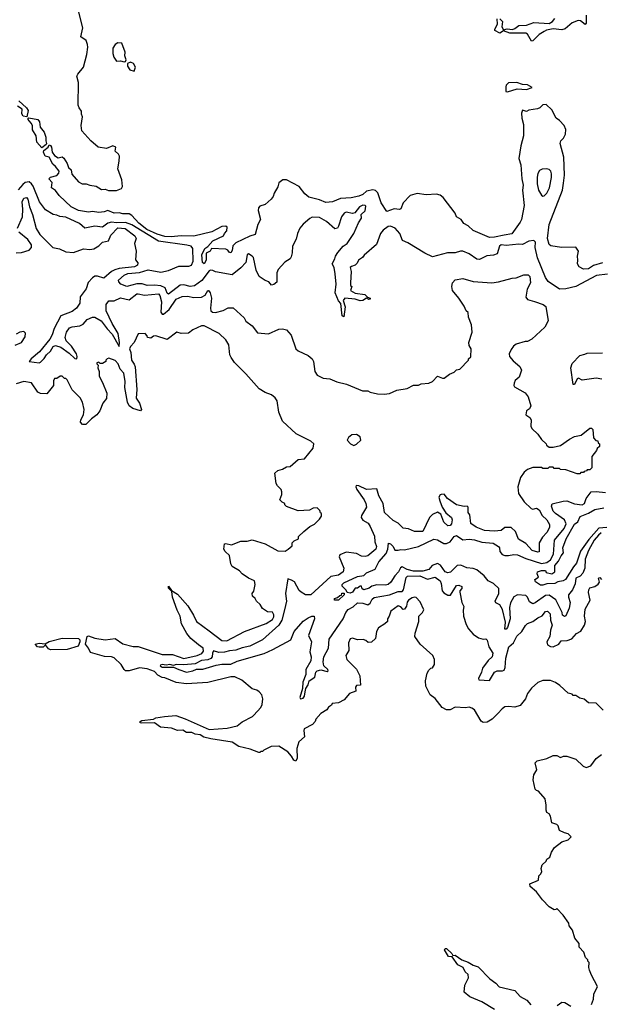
# Model space of a CAD drawing. Extents: x 2472589 to 2662339, y 701009 to 849030.
# Tile 258 of 406: x 2524322 to 2528898, y 785585 to 793350. Entities that reach past the tile are written whole.
import ezdxf

# ---------------------------------------------------------------- set-up
doc = ezdxf.new("R2010")
doc.units = 0

msp = doc.modelspace()

# ---------------------------------------------------------------- linework, layer by layer
at = {"layer": '0CON05XD'}
for points in [[(2528915, 791433.5), (2528845, 791411.5), (2528804.6, 791385.4), (2528765, 791382.5), (2528732, 791402), (2528716.7, 791425), (2528721.2, 791455), (2528717.5, 791485), (2528726.4, 791523.6), (2528705.6, 791555.6), (2528592.7, 791552.7), (2528507.7, 791567.7), (2528495, 791578), (2528481.5, 791625), (2528494.6, 791735.4), (2528599.4, 792005), (2528608.6, 792061.4), (2528614.2, 792125), (2528610, 792265), (2528582.5, 792375), (2528587.5, 792395), (2528607.5, 792415), (2528623, 792447), (2528626.7, 792485), (2528612.5, 792515), (2528576.4, 792556.4), (2528550, 792575), (2528515, 792640), (2528471.7, 792681.7), (2528445, 792680), (2528420, 792655), (2528403, 792647), (2528335, 792637.5), (2528315, 792627.5), (2528285, 792637.5), (2528276.7, 792613.3), (2528278.6, 792575), (2528292.7, 792525), (2528292.9, 792435), (2528270.8, 792355), (2528254.6, 792255), (2528271.3, 792205), (2528279.5, 792095), (2528289.3, 792045), (2528284.7, 792005), (2528296.9, 791885), (2528277.8, 791775), (2528266.7, 791753.3), (2528199.5, 791660.5), (2528140.1, 791649.9), (2528065, 791634.6), (2528025, 791632.9), (2527895, 791688.4), (2527855, 791725.4), (2527823.1, 791743.1), (2527802.2, 791775), (2527765.4, 791795.4), (2527753.1, 791825), (2527657.9, 791947.9), (2527635, 791965.3), (2527606.7, 791975), (2527525, 791969.7), (2527455, 791979.6), (2527400, 791965), (2527345, 791906.7), (2527325, 791857.5), (2527315, 791853.3), (2527271.7, 791858.3), (2527215, 791837.5), (2527170, 791905), (2527143.3, 791985), (2527125, 792002.5), (2527105, 792009.6), (2527055, 791999.3), (2527025, 791972.5), (2526995, 791958.7), (2526935, 791945.5), (2526850.6, 791939.4), (2526785.9, 791914.1), (2526735, 791907.5), (2526685, 791929.4), (2526600.6, 791950.6), (2526567.9, 791977.9), (2526525, 792034), (2526425, 792086.9), (2526395, 792087.1), (2526363.8, 792065), (2526355, 792032.5), (2526326.7, 791983.3), (2526318.8, 791955), (2526303.3, 791935), (2526256.3, 791893.7), (2526215, 791879.2), (2526203, 791867), (2526200, 791845), (2526218.8, 791775), (2526198.8, 791735), (2526176.7, 791655), (2526135, 791642.1), (2526025, 791591.4), (2526002.6, 791567.4), (2525995, 791530), (2525985, 791511.9), (2525975, 791514.4), (2525962, 791532), (2525945, 791541.9), (2525833, 791547), (2525822, 791525), (2525790, 791510), (2525792.5, 791455), (2525775, 791425.8), (2525762.2, 791435), (2525756.9, 791495), (2525780.6, 791545), (2525805, 791562.5), (2525845, 791606.9), (2525928, 791645), (2525935.8, 791664.2), (2525955.3, 791684.7), (2525956.7, 791715), (2525945, 791723.3), (2525915, 791719.2), (2525835, 791677.5), (2525695, 791642), (2525595, 791646.7), (2525515, 791639), (2525465, 791641.4), (2525405, 791658.2), (2525323.2, 791695), (2525260, 791745), (2525206.1, 791806.1), (2525185, 791820), (2525135, 791819.7), (2525105, 791827.9), (2525065, 791824.5), (2525015, 791844.4), (2524986, 791834), (2524945, 791829.5), (2524895, 791837.5), (2524865, 791832.5), (2524783.9, 791846.1), (2524728, 791875), (2524633.3, 791965), (2524604, 792004), (2524573.3, 792025), (2524577, 792067), (2524552.5, 792095), (2524565, 792107.5), (2524615, 792122.5), (2524630.7, 792139.3), (2524633.8, 792155), (2524605, 792193.3), (2524581.7, 792211.7), (2524555, 792267.5), (2524523.6, 792273.6), (2524510, 792305), (2524511.7, 792318.3), (2524546, 792345), (2524555, 792362.5), (2524565, 792358.8), (2524572.5, 792345), (2524578.1, 792305), (2524595, 792278.8), (2524625, 792260), (2524655, 792268.8), (2524669.3, 792259.3), (2524696.9, 792215), (2524706, 792185), (2524726.2, 792166.2), (2524733.3, 792133.3), (2524785, 792070.6), (2524815, 792055.8), (2524845, 792056), (2524875, 792044.3), (2524925, 792036.9), (2524965, 792012.2), (2524995, 792013.8), (2525022.7, 792002.7), (2525084.3, 792004.3), (2525125, 792018.8), (2525132.9, 792035), (2525126.6, 792086.6), (2525094.4, 792175), (2525106.4, 792235), (2525107.5, 792275), (2525100, 792290), (2525075, 792312.5), (2525078, 792345), (2525055, 792356.8), (2525005, 792335.3), (2524940.8, 792345), (2524881.5, 792395), (2524812.5, 792475), (2524805.4, 792515.4), (2524815.4, 792584.6), (2524808.7, 792605), (2524809.7, 792629.7), (2524790.5, 792655), (2524783.6, 792675), (2524786.2, 792855), (2524772.2, 792905), (2524778.6, 792921.4), (2524824.5, 792975), (2524850, 793075), (2524857.7, 793135), (2524856.8, 793155), (2524844.5, 793185), (2524802.5, 793215), (2524819.6, 793285), (2524756.5, 793535)], [(2528786.2, 793385), (2528786.7, 793323.3), (2528777.5, 793312.5), (2528740.7, 793340.7), (2528723.6, 793343.6), (2528676.7, 793325), (2528621.7, 793278.3), (2528595, 793271.2), (2528525, 793278), (2528472.7, 793267.3), (2528455, 793256.7), (2528415, 793232.5), (2528366.4, 793183.6), (2528355, 793180), (2528323.3, 793235), (2528310, 793245), (2528185, 793244.3), (2528135, 793262.5), (2528105, 793244.2), (2528066.2, 793265), (2528066, 793275), (2528087.1, 793315), (2528085, 793357.5)], [(2528105, 793357.5), (2528125.6, 793335.6), (2528122, 793295), (2528135, 793270), (2528162.5, 793277.5), (2528205, 793274), (2528225, 793280), (2528255, 793303.3), (2528315, 793306), (2528375, 793328.8), (2528495, 793320), (2528521.2, 793335), (2528540.3, 793359.7)], [(2525145, 793017.5), (2525155, 793020), (2525160, 793035), (2525151.2, 793065), (2525153.8, 793095), (2525126, 793165), (2525095, 793169.2), (2525075, 793155.8), (2525056.9, 793125), (2525054.4, 793085), (2525063.8, 793053.8), (2525085, 793023.8), (2525115, 793026.2), (2525145, 793017.5)], [(2525225, 792943.3), (2525233.8, 792975), (2525218.8, 793005), (2525195, 793016.7), (2525170, 793005), (2525170, 792985), (2525190, 792955), (2525225, 792943.3)], [(2528165, 792782.5), (2528243.6, 792806.4), (2528315, 792800), (2528360, 792815), (2528325, 792835.8), (2528285, 792838), (2528240, 792855), (2528175, 792851.2), (2528156.2, 792835), (2528152, 792822), (2528152.5, 792785), (2528165, 792782.5)], [(2524315, 792711.4), (2524375, 792656), (2524387.5, 792635), (2524377, 792583), (2524348.3, 792588.3), (2524338.3, 792608.3), (2524340, 792645), (2524305, 792668.8)], [(2524495, 792340), (2524456.7, 792385), (2524452.5, 792435), (2524422.7, 792482.7), (2524421.4, 792515), (2524412.5, 792535), (2524386, 792565), (2524392.5, 792577.5), (2524465, 792562.9), (2524477.1, 792545), (2524483.3, 792503.3), (2524515, 792463.8), (2524528.2, 792425), (2524526.9, 792395), (2524534, 792375), (2524530, 792365), (2524495, 792340)], [(2528445, 791958.8), (2528455, 791961.2), (2528475, 791982), (2528496.2, 792025), (2528512.5, 792105), (2528513.1, 792135), (2528506.4, 792156.4), (2528495, 792169.2), (2528475, 792174.2), (2528438.8, 792171.2), (2528418.8, 792161.2), (2528405, 792137.5), (2528400.3, 792109.7), (2528400, 792055), (2528410, 792005), (2528435, 791966.2), (2528445, 791958.8)], [(2528953.6, 791343.6), (2528868.2, 791331.8), (2528705, 791247.1), (2528625, 791226.5), (2528575, 791224.2), (2528485.7, 791285.7), (2528465, 791316.7), (2528402.7, 791472.7), (2528383.1, 791555), (2528385.8, 791595), (2528375, 791608.8), (2528335, 791602.9), (2528285, 791577.5), (2528255, 791580), (2528155, 791568.6), (2528115, 791574.2), (2528104.4, 791565), (2528085.4, 791504.6), (2528055, 791492.2), (2528003, 791487), (2527945, 791460), (2527925, 791461.2), (2527865, 791503.3), (2527813.9, 791526.1), (2527795, 791526), (2527755, 791512), (2527693, 791513), (2527575, 791481.2), (2527515, 791508.8), (2527381.2, 791591.2), (2527339.2, 791609.2), (2527318.8, 791665), (2527282, 791705), (2527245, 791723.1), (2527225, 791720), (2527185, 791690.6), (2527166.5, 791665), (2527133.5, 791576.5), (2527037, 791493), (2527024.3, 791475.7), (2526992.5, 791455), (2526980.7, 791429.3), (2526966.7, 791415), (2526937.5, 791405), (2526926.7, 791395), (2526933.3, 791365), (2526927.5, 791275), (2526930, 791255), (2526940, 791245), (2526930, 791215), (2526965, 791194), (2527042.5, 791182.5), (2527063, 791163), (2527082.5, 791155), (2527082.5, 791145), (2527072.5, 791142.5), (2527055, 791153.3), (2527025, 791136.2), (2527005, 791133.8), (2526965, 791147.5), (2526885, 791154), (2526872.2, 791135), (2526887.3, 791085), (2526875, 791006.7), (2526863.8, 791013.8), (2526852.1, 791112.1), (2526834.1, 791134.1), (2526808.9, 791195), (2526815.6, 791265), (2526808.8, 791345), (2526800, 791395), (2526783.8, 791425), (2526806.2, 791465), (2526810, 791485), (2526830, 791515), (2526871.2, 791565), (2526902.9, 791585), (2526955.8, 791665), (2526991.1, 791748.9), (2527016, 791785), (2527013.3, 791815), (2527045, 791843.8), (2527049.5, 791879.5), (2527045, 791886.2), (2527025, 791887.1), (2527000, 791875), (2526963.9, 791826.1), (2526945, 791822), (2526895, 791831.4), (2526878.8, 791825), (2526856.9, 791795), (2526835, 791722.5), (2526825, 791707.5), (2526805, 791700), (2526738.5, 791758.5), (2526685, 791789.4), (2526626.1, 791793.9), (2526608.3, 791781.7), (2526555, 791738), (2526530, 791705), (2526511.2, 791665), (2526501.7, 791618.3), (2526472.5, 791565), (2526469.5, 791510.5), (2526460.7, 791479.3), (2526452.5, 791465), (2526412.4, 791437.6), (2526359.3, 791380.7), (2526347, 791353), (2526349.3, 791280.7), (2526325, 791261.2), (2526305, 791257.5), (2526285, 791282.5), (2526255, 791293.3), (2526210, 791325), (2526186, 791376), (2526163.8, 791475), (2526155, 791486.7), (2526125, 791502.5), (2526113.3, 791495), (2526104.1, 791435.9), (2526065, 791392.5), (2525995, 791337.5), (2525865, 791361.2), (2525845, 791371.2), (2525825, 791374.3), (2525815, 791369.4), (2525757.6, 791292.4), (2525698.9, 791251.1), (2525665, 791245.3), (2525615, 791259.8), (2525585, 791257.3), (2525495, 791186.9), (2525485, 791192.5), (2525466.8, 791235), (2525435, 791250.4), (2525383.3, 791256.7), (2525325, 791254.1), (2525286.1, 791266.1), (2525243.9, 791266.1), (2525166.1, 791246.1), (2525117.5, 791265), (2525101.7, 791281.7), (2525100, 791295), (2525145.8, 791335), (2525175, 791348.2), (2525265, 791357.3), (2525335, 791376.4), (2525435, 791360.5), (2525495, 791371.9), (2525575, 791405.8), (2525655, 791406.8), (2525674.5, 791415), (2525687.9, 791445), (2525686.3, 791546.3), (2525673.9, 791563.9), (2525638.1, 791571.9), (2525415, 791604.2), (2525205, 791732.8), (2525155, 791751.4), (2525085, 791748.1), (2525045, 791754.5), (2525015, 791744.4), (2524975, 791713.5), (2524915, 791722.9), (2524835, 791705.6), (2524791.9, 791741.9), (2524685, 791794.3), (2524637.1, 791797.1), (2524615, 791810), (2524585, 791814), (2524525, 791851.2), (2524478.5, 791915), (2524427.4, 792037.4), (2524415, 792056.7), (2524395, 792070.4), (2524365, 792066.2), (2524345, 792051.5), (2524310.8, 792009.2)], [(2524304.5, 791705), (2524342.5, 791795), (2524346.9, 791855), (2524341.9, 791915), (2524355, 791943.8), (2524375, 791948.8), (2524385.6, 791935.6), (2524398.6, 791875), (2524422.9, 791815), (2524452.3, 791702.3), (2524480, 791655), (2524583.3, 791555), (2524635, 791543.8), (2524685, 791520), (2524745, 791514.4), (2524825, 791543.3), (2524875, 791537.5), (2524905, 791543.3), (2524945, 791566.7), (2524975, 791597.1), (2525022.4, 791607.6), (2525039.9, 791650.1), (2525095, 791709.5), (2525153.1, 791703.1), (2525229.2, 791645), (2525240, 791625), (2525226.7, 791585), (2525240, 791525), (2525233, 791457), (2525252, 791432), (2525250.6, 791415), (2525227.6, 791402.4), (2525105, 791388.2), (2525071.7, 791378.3), (2525044.4, 791365), (2524985, 791311.3), (2524935, 791327.8), (2524915, 791326.6), (2524894.4, 791315.6), (2524861.9, 791278.1), (2524845, 791226.7), (2524798.9, 791165), (2524795.3, 791115), (2524769.6, 791075), (2524735, 791048.9), (2524645, 791014), (2524594, 790916), (2524578.6, 790865), (2524559.4, 790830.6), (2524478.7, 790731.3), (2524411.1, 790675), (2524397.5, 790655), (2524475, 790644.2), (2524485, 790649.2), (2524515, 790679.4), (2524531.9, 790708.1), (2524565, 790735.5), (2524585, 790772.2), (2524605, 790781.1), (2524645, 790767.9), (2524711.7, 790721.7), (2524755, 790678.6), (2524772.5, 790675), (2524775.5, 790695), (2524768.5, 790715), (2524728.8, 790775), (2524688.1, 790818.1), (2524679.1, 790845), (2524691.4, 790885), (2524715, 790920.4), (2524735, 790928.8), (2524795, 790935.8), (2524821, 790949), (2524854.3, 790985.7), (2524896, 791005), (2524915, 791005.3), (2524964.6, 790975), (2525011.5, 790911.5), (2525051.3, 790871.3), (2525105, 790773.3), (2525108.9, 790805), (2525098.8, 790875), (2525049.7, 790955), (2525003.8, 791055), (2525002.2, 791105), (2525025, 791132.5), (2525066.9, 791133.1), (2525115, 791156.9), (2525185, 791141.1), (2525245, 791187.5), (2525255, 791189.2), (2525305, 791178.1), (2525415, 791189.2), (2525425.5, 791175), (2525438, 791125), (2525435, 791042.5), (2525445, 791027.5), (2525455, 791027.8), (2525500.4, 791065), (2525555, 791147.1), (2525601.5, 791168.5), (2525645, 791170.5), (2525695, 791158.9), (2525755, 791163.3), (2525782.9, 791177.1), (2525803.3, 791215), (2525810, 791215), (2525822.5, 791195), (2525833.6, 791153.6), (2525824.3, 791074.3), (2525829.2, 791055), (2525841.2, 791045), (2525865, 791042.2), (2525925, 791056), (2525965, 791078.8), (2526005, 791076.7), (2526089.5, 790999.5), (2526105, 790972.5), (2526155, 790936.7), (2526195, 790880), (2526283.6, 790873.6), (2526365, 790910), (2526393, 790913), (2526423.6, 790903.6), (2526461.7, 790861.7), (2526497.5, 790755), (2526515, 790737.5), (2526595, 790702.5), (2526627.5, 790675), (2526637.5, 790655), (2526647.5, 790575), (2526667, 790547), (2526713.6, 790523.6), (2526765, 790516.7), (2526820, 790495), (2526896.4, 790476.4), (2527023, 790423), (2527065, 790422.5), (2527085, 790412.5), (2527140.7, 790400.7), (2527195, 790397.5), (2527235, 790402.5), (2527295, 790427.5), (2527375, 790442.5), (2527425, 790467.5), (2527465, 790467.5), (2527485, 790477.5), (2527545, 790482.5), (2527575, 790496.7), (2527615, 790540), (2527653, 790523), (2527667, 790523), (2527710, 790555), (2527745, 790570), (2527765, 790590), (2527790, 790595), (2527860, 790665), (2527860, 790675), (2527878.3, 790691.7), (2527880, 790755), (2527865, 790780), (2527862.5, 790805), (2527886.7, 790885), (2527882.5, 790945), (2527860, 791005), (2527855, 791040), (2527840, 791055), (2527825, 791090), (2527782.5, 791155), (2527732.5, 791215), (2527726.7, 791245), (2527733.8, 791275), (2527755, 791300), (2527815, 791308), (2527895, 791286), (2528043.6, 791276.4), (2528095, 791283.8), (2528203, 791313), (2528235, 791313.8), (2528295, 791338.8), (2528329.3, 791339.3), (2528342.5, 791325), (2528348, 791275), (2528320, 791225), (2528311.7, 791161.7), (2528323.9, 791143.9), (2528377.8, 791127.8), (2528447.5, 791105), (2528468.3, 791088.3), (2528486.7, 790975), (2528460, 790925), (2528358.3, 790831.7), (2528325, 790812.5), (2528305, 790812.5), (2528235, 790792.5), (2528212.5, 790775), (2528195, 790750), (2528180, 790715), (2528182.5, 790695), (2528210.5, 790660.5), (2528262.5, 790615), (2528277.5, 790585), (2528258.3, 790531.7), (2528226.4, 790503.6), (2528217.5, 790485), (2528216.7, 790465), (2528222.5, 790455), (2528305, 790406.7), (2528330, 790375), (2528350, 790305), (2528339.5, 790280.5), (2528316.7, 790265), (2528310, 790235), (2528341.7, 790211.7), (2528353.3, 790195), (2528350, 790145), (2528357.5, 790125), (2528405, 790082.5), (2528435, 790040), (2528470, 790005), (2528473.6, 789993.6), (2528495, 789980), (2528525, 789980), (2528585, 789992.5), (2528655, 790042.5), (2528695, 790062.5), (2528747, 790073), (2528815, 790130), (2528828.3, 790128.3), (2528838.3, 790118.3), (2528843, 790053), (2528861.7, 790031.7), (2528878.3, 790028.3), (2528881.7, 790011.7), (2528890, 790005), (2528890, 789985), (2528871.7, 789968.3), (2528867, 789953), (2528830, 789905), (2528830, 789815), (2528815, 789800), (2528795, 789800), (2528788.3, 789791.7), (2528771.7, 789788.3), (2528765, 789780), (2528745, 789780), (2528735, 789770), (2528715, 789770), (2528625, 789800), (2528585, 789802.5), (2528575, 789810), (2528535, 789810), (2528525, 789820), (2528495, 789820), (2528485, 789810), (2528445, 789810), (2528435, 789817.5), (2528365, 789817.5), (2528325, 789802.5), (2528297, 789783), (2528269.3, 789740.7), (2528247.5, 789665), (2528253.9, 789613.9), (2528298.3, 789548.3), (2528352.5, 789495), (2528365, 789490), (2528395, 789498), (2528415, 789483.8), (2528440, 789440), (2528476, 789405), (2528498.3, 789368.3), (2528496, 789345), (2528476.9, 789305), (2528441.5, 789268.5), (2528416.7, 789225), (2528415, 789152.5), (2528405, 789150), (2528360, 789165), (2528310.3, 789220.3), (2528254.1, 789254.1), (2528230, 789315), (2528195.6, 789345.6), (2528145, 789345.8), (2528115, 789320.5), (2528065, 789315.5), (2527985, 789321.1), (2527918.6, 789348.6), (2527877.3, 789377.3), (2527870, 789445), (2527856.7, 789465)], [(2524295, 791512.5), (2524335, 791513.3), (2524396.1, 791533.9), (2524413.3, 791555), (2524413.8, 791575), (2524385, 791617.5), (2524316, 791675)], [(2526436.7, 789175), (2526468.3, 789201.7), (2526470, 789225), (2526485, 789240), (2526520, 789255), (2526520, 789275), (2526560, 789315), (2526607, 789353), (2526645, 789372.5), (2526685, 789410), (2526700, 789435), (2526700, 789455), (2526691.7, 789461.7), (2526688.3, 789478.3), (2526665, 789500), (2526635, 789497.5), (2526605, 789482.5), (2526515, 789477.5), (2526425, 789510), (2526410, 789525), (2526410, 789535), (2526390, 789545), (2526373, 789563), (2526387.5, 789605), (2526386.4, 789626.4), (2526382.5, 789645), (2526352.5, 789675), (2526343.6, 789693.6), (2526333.3, 789775), (2526355, 789793.8), (2526392.5, 789805), (2526425, 789823.3), (2526453.6, 789826.4), (2526515, 789882), (2526565, 789886.7), (2526635, 789970), (2526640, 790005), (2526617, 790027), (2526500, 790085), (2526392.5, 790185), (2526363.3, 790255), (2526350, 790345), (2526335, 790367.5), (2526305, 790392.5), (2526255, 790410), (2526208.3, 790438.3), (2526105, 790557.5), (2526015, 790647.5), (2525987.5, 790685), (2525977, 790707), (2525968.8, 790785), (2525945, 790826.7), (2525893.3, 790875), (2525775, 790936.7), (2525755, 790935.6), (2525686.7, 790905), (2525651.2, 790878.8), (2525595, 790876.7), (2525560, 790885), (2525485, 790827.5), (2525394, 790856), (2525376.1, 790853.9), (2525355, 790837.5), (2525330, 790845), (2525327, 790857), (2525310, 790875), (2525255, 790872.5), (2525223.3, 790805), (2525195, 790772.5), (2525188, 790755), (2525198.6, 790725), (2525202.9, 790665), (2525224.6, 790634.6), (2525232.2, 790612.2), (2525243.5, 790435), (2525240, 790365), (2525266.9, 790326.9), (2525282, 790275), (2525273.8, 790266.2), (2525212.9, 790282.9), (2525184.6, 790304.6), (2525171.9, 790335), (2525150.3, 790449.7), (2525153.7, 790496.3), (2525142.7, 790562.7), (2525112.9, 790595), (2525098.1, 790635), (2525075, 790663.3), (2525025, 790680), (2525010, 790675), (2525000, 790665), (2525000, 790655), (2524975, 790640), (2524955, 790640), (2524945, 790650), (2524930, 790645), (2524930, 790635), (2524940, 790625), (2524937.5, 790605), (2524947.5, 790575), (2524948.3, 790538.3), (2524975, 790490), (2525007.5, 790405), (2525006.4, 790363.6), (2524977.5, 790325), (2524953.6, 790266.4), (2524930, 790235), (2524886.2, 790203.8), (2524842.7, 790157.3), (2524817, 790157), (2524802, 790175), (2524803.8, 790195), (2524823.8, 790235), (2524830, 790275), (2524816.2, 790335), (2524797.3, 790367.3), (2524735, 790432.5), (2524695, 790510), (2524685, 790520), (2524675, 790520), (2524655, 790540), (2524641.7, 790538.3), (2524615, 790520), (2524595, 790520), (2524588.3, 790501.7), (2524587.5, 790465), (2524535, 790400), (2524485, 790402.5), (2524465, 790412.5), (2524415, 790487.5), (2524353.1, 790496.9), (2524295, 790477.8)], [(2524287, 790783), (2524336.4, 790803.6), (2524365, 790850), (2524367, 790877), (2524355, 790890), (2524323, 790887), (2524295, 790870)], [(2528910, 790515), (2528865, 790523.8), (2528755, 790507.5), (2528725, 790522.5), (2528715, 790517.5), (2528695, 790472.5), (2528685, 790472.5), (2528665.8, 790605), (2528675, 790640), (2528737, 790703), (2528776.2, 790713.8)], [(2528776.2, 790713.8), (2528795, 790720), (2528915, 790724.2)], [(2526955, 789993.3), (2526975, 790002.5), (2527010, 790035), (2527005, 790060), (2526975, 790080), (2526940, 790075), (2526913.6, 790056.4), (2526902.5, 790035), (2526930, 790005), (2526955, 789993.3)], [(2527856.7, 789465), (2527855.8, 789505), (2527847.5, 789515), (2527825, 789510), (2527763.2, 789523.2), (2527694.5, 789574.5), (2527667.3, 789607.3), (2527643, 789607), (2527635, 789603.3), (2527626.2, 789585), (2527633.3, 789555), (2527652.5, 789505), (2527680, 789460), (2527725, 789423.3), (2527730, 789405), (2527725, 789373.3), (2527715, 789362), (2527695, 789357.5), (2527665, 789387.5), (2527640.5, 789450.5), (2527613.8, 789466.2), (2527575, 789448.8), (2527552.5, 789425), (2527500, 789315), (2527434.2, 789314.2), (2527385, 789336.2), (2527345, 789341.2), (2527305, 789380), (2527265, 789400), (2527197.5, 789465), (2527186.2, 789535), (2527153.3, 789595), (2527135, 789650), (2527055, 789646.2), (2526995, 789674.2), (2526973.9, 789676.1), (2526970.8, 789665), (2526978.6, 789645), (2527036.7, 789563.3), (2527050.6, 789535), (2527055.6, 789505), (2527015, 789441.2), (2527011.9, 789425), (2527025, 789402), (2527068.6, 789378.6), (2527084.5, 789354.5), (2527117.4, 789277.4), (2527121.7, 789231.7), (2527132.5, 789195), (2527129.2, 789175), (2527065, 789123.3), (2527043.6, 789116.4), (2527015, 789118.8), (2526975, 789139.2), (2526895, 789152), (2526845, 789131.2), (2526839.2, 789115), (2526875.6, 789025), (2526870, 788995), (2526835, 788970), (2526775, 788957.8), (2526615, 788813.8), (2526575, 788815.6), (2526540, 788835), (2526525, 788849.2), (2526486.8, 788916.8), (2526465, 788931.2), (2526435, 788940), (2526415.7, 788824.3), (2526424.4, 788765), (2526408.2, 788695), (2526387.7, 788615), (2526364.1, 788575), (2526235, 788459.5), (2526135, 788408.5), (2526075, 788397.1), (2526025, 788377.6), (2525975, 788373.1), (2525935, 788362.1), (2525890.9, 788360.9), (2525848.3, 788371.7), (2525840, 788355), (2525838.2, 788325), (2525828.5, 788311.5), (2525805, 788300.5), (2525755, 788295.7), (2525705, 788270.8), (2525615, 788261.7), (2525556, 788264), (2525535, 788257.1), (2525505, 788265.4), (2525475, 788259.4), (2525445, 788264.3), (2525431.1, 788258.9), (2525428, 788255), (2525445, 788244.1), (2525535, 788244.6), (2525575, 788224.7), (2525635.8, 788205.8), (2525685.6, 788214.4), (2525715, 788228.2), (2525765, 788229), (2525870.2, 788260.2), (2525915, 788268.9), (2525985, 788267.1), (2526035, 788292), (2526247.5, 788352.5), (2526315.9, 788384.1), (2526459.2, 788460.8), (2526485, 788524.4), (2526555, 788606.9), (2526595, 788633.5), (2526625, 788645.4), (2526643.3, 788645), (2526645.4, 788625), (2526598.2, 788495), (2526621.5, 788445), (2526608.2, 788365), (2526617.7, 788325), (2526616.9, 788295), (2526577.9, 788225), (2526575.7, 788185), (2526552.5, 788125), (2526550, 788075), (2526528.8, 788005), (2526535, 787993.8), (2526555, 788000), (2526566.9, 788015), (2526571.7, 788048.3), (2526575.8, 788075), (2526595, 788103.8), (2526603.4, 788136.6), (2526647.5, 788165), (2526656.7, 788203.3), (2526665.5, 788214.5), (2526695, 788223.6), (2526745, 788208.8), (2526753.3, 788215), (2526750, 788225), (2526717.5, 788255), (2526712.2, 788285), (2526718.1, 788325), (2526754.4, 788395), (2526760, 788465), (2526870, 788625), (2526890.9, 788675), (2526910.5, 788699.5), (2526949.1, 788720.9), (2526985, 788750.8), (2527025, 788747.5), (2527065, 788735.8), (2527085, 788748.8), (2527098.9, 788781.1), (2527116.3, 788793.7), (2527235, 788815.4), (2527305, 788841.8), (2527335, 788840), (2527345.2, 788855), (2527368.5, 788951.5), (2527377.9, 788962.1), (2527475, 788964.7), (2527535, 788937.3), (2527595, 788953.8), (2527634.8, 788924.8), (2527644.1, 788905), (2527651.4, 788845), (2527665, 788829.2), (2527695, 788811.2), (2527717, 788813), (2527765, 788887.5), (2527781.7, 788891.7), (2527805, 788880), (2527807.5, 788865), (2527790, 788845), (2527790, 788835), (2527807.5, 788755), (2527823, 788723), (2527817, 788693), (2527818.8, 788645), (2527840.5, 788580.5), (2527860, 788545), (2527895, 788503.3), (2527936.4, 788476.4), (2527973.6, 788463.6), (2527995, 788466.7), (2528005, 788457.5), (2528020, 788405), (2528050.6, 788355), (2528045.5, 788325), (2528013.8, 788296.2), (2527967.8, 788235), (2527960.9, 788205), (2527937.5, 788155), (2527940, 788145), (2528025, 788138.2), (2528065, 788205.6), (2528085, 788215.6), (2528125.6, 788214.4), (2528139.8, 788220.2), (2528147.6, 788242.4), (2528153.3, 788315), (2528176.2, 788403.8), (2528214, 788435), (2528240.3, 788489.7), (2528278.8, 788525), (2528307.7, 788572.3), (2528325, 788588), (2528366.2, 788605), (2528405, 788634), (2528440.5, 788649.5), (2528465, 788683.8), (2528482.5, 788685), (2528502, 788665), (2528505.7, 788615), (2528518.1, 788575), (2528504.3, 788535), (2528500, 788485), (2528476.7, 788445), (2528480.6, 788420.6), (2528505, 788407.1), (2528525.6, 788404.4), (2528570, 788425), (2528588.3, 788451.7), (2528635.9, 788454.1), (2528672.9, 788467.1), (2528711.2, 788508.8), (2528745, 788527.5), (2528774.2, 788575.8), (2528782, 788605), (2528772.9, 788645), (2528778.3, 788701.7), (2528817.7, 788772.3), (2528804.1, 788834.1), (2528806.2, 788855), (2528815, 788868.8), (2528855, 788880.8), (2528881.7, 788898.3), (2528892.5, 788915), (2528883.8, 788945), (2528895, 788950), (2528907.5, 788935)], [(2528905, 789302.7), (2528884.4, 789285.6), (2528850.4, 789245), (2528803.3, 789165), (2528777.7, 789095), (2528774.4, 789025.6), (2528760, 788985), (2528738.3, 788961.7), (2528703.8, 788945), (2528698.3, 788901.7), (2528679.4, 788855), (2528645.8, 788815), (2528645.7, 788795.7), (2528660, 788755), (2528650.9, 788709.1), (2528625, 788648.8), (2528615, 788642.9), (2528600.8, 788655), (2528596.7, 788675), (2528546, 788776), (2528495, 788810.9), (2528465, 788810), (2528385, 788750.6), (2528365, 788744.5), (2528339.8, 788759.8), (2528323.5, 788795), (2528309.7, 788809.7), (2528245, 788814), (2528215, 788797.9), (2528189.8, 788750.2), (2528181.3, 788715), (2528186.7, 788625), (2528165, 788558), (2528155, 788543.3), (2528145, 788542.5), (2528149.8, 788599.8), (2528127.6, 788697.6), (2528106.7, 788735), (2528075, 788751.4), (2528070, 788765), (2528096.7, 788825), (2528097.8, 788865), (2528055, 788902.7), (2528013.8, 788925), (2527983.2, 788963.2), (2527925, 789011.7), (2527895, 789021.7), (2527846.7, 789026.7), (2527797.2, 789047.2), (2527770, 789045), (2527716.6, 788993.4), (2527695, 788986.7), (2527674.2, 788995), (2527637.4, 789047.4), (2527615, 789062.1), (2527573.6, 789046.4), (2527545, 789013.8), (2527499.3, 789000.7), (2527425, 789001.2), (2527376, 789015), (2527335, 789036.2), (2527321.9, 789028.1), (2527305.8, 788995), (2527277, 788963), (2527247.5, 788915), (2527225, 788895.8), (2527205, 788890.6), (2527135, 788893.3), (2527097, 788883), (2527075, 788866.7), (2527035, 788853.8), (2527021.7, 788861.7), (2527015, 788882.5), (2527005, 788882.5), (2526985, 788866.7), (2526965, 788867.5), (2526943.3, 788836.7), (2526925, 788827.5), (2526901.7, 788831.7), (2526895, 788850), (2526863, 788883), (2526862, 788895), (2526875, 788908.6), (2526985, 788958.8), (2527035, 788966), (2527055, 788987.1), (2527122.4, 789017.6), (2527152.5, 789075), (2527210.8, 789139.2), (2527223.1, 789175), (2527228.3, 789221.7), (2527245, 789216.7), (2527265, 789196.7), (2527277.5, 789167.5), (2527305, 789166), (2527325, 789172), (2527355, 789168.1), (2527465, 789195.4), (2527585, 789252.2), (2527615, 789246.9), (2527665, 789218.8), (2527685, 789219.6), (2527715, 789233.6), (2527745, 789273.3), (2527765, 789282.9), (2527815, 789247.8), (2527865, 789254.4), (2527905, 789249.5), (2527965, 789230.9), (2528053.1, 789223.1), (2528096.2, 789195), (2528103.8, 789185), (2528106.2, 789155), (2528125, 789132.9), (2528145, 789123.5), (2528175, 789123.5), (2528215, 789133.1), (2528245, 789130), (2528311, 789101), (2528435, 789061.7), (2528475, 789069.4), (2528505, 789091.4), (2528527.7, 789135), (2528537.1, 789245), (2528613.3, 789336.7), (2528628.8, 789375), (2528614.6, 789405), (2528544.8, 789454.8), (2528527.1, 789475), (2528514, 789515), (2528518.8, 789531.2), (2528605, 789554.3), (2528634.2, 789555.8), (2528695, 789532.7), (2528755.5, 789524.5), (2528774, 789535), (2528786.5, 789575), (2528825, 789625.7), (2528865, 789629.2), (2528938.3, 789621.7)], [(2528950, 789345), (2528885, 789341.1), (2528808.4, 789251.6), (2528741.2, 789158.8), (2528711.2, 789065), (2528685.3, 789034.7), (2528624.2, 788935), (2528605, 788924.4), (2528562, 788918), (2528540, 788905), (2528475, 788900.8), (2528445, 788890), (2528425, 788890), (2528387, 788917), (2528382.5, 788935), (2528410, 788955), (2528400.7, 788980.7), (2528402.5, 788995), (2528435, 789005.6), (2528466, 789006), (2528471.7, 788991.7), (2528515, 788978.8), (2528540, 788995), (2528538.8, 789045), (2528569.4, 789080.6), (2528587.9, 789122.1), (2528608.8, 789145), (2528601.8, 789185), (2528629.2, 789255), (2528695, 789371.2), (2528719.2, 789390.8), (2528738.3, 789431.7), (2528805, 789457.9), (2528855, 789487.8), (2528925, 789501.1)], [(2528920, 787905), (2528865, 787960), (2528805, 787962.5), (2528771.7, 787991.7), (2528735, 788000), (2528705, 788020), (2528685, 788020), (2528675, 788030), (2528645, 788040), (2528579.3, 788099.3), (2528543.3, 788123.3), (2528505, 788140), (2528445, 788140), (2528405, 788122.5), (2528355, 788077.5), (2528322.5, 788035), (2528307.5, 787995), (2528265, 787942.5), (2528225, 787927.5), (2528175, 787933.3), (2528145, 787930), (2528124.1, 787915.9), (2528090.8, 787879.2), (2528045, 787833.3), (2528005, 787810), (2527975, 787807.5), (2527959.3, 787819.3), (2527906.4, 787906.4), (2527885, 787920), (2527865, 787927.5), (2527835, 787922.5), (2527755, 787927.5), (2527715, 787907.5), (2527685, 787907.5), (2527652.5, 787925), (2527596.4, 787996.4), (2527557, 788027), (2527523.6, 788093.6), (2527520, 788135), (2527533.6, 788196.4), (2527545, 788220), (2527563, 788237), (2527575, 788240), (2527590, 788265), (2527590, 788305), (2527577.5, 788335), (2527476.7, 788425), (2527436.7, 788485), (2527438, 788512), (2527466.7, 788605), (2527466.7, 788645), (2527497.5, 788675), (2527507.5, 788695), (2527478.8, 788758.8), (2527445, 788792.5), (2527435, 788796.7), (2527415, 788790), (2527385, 788772), (2527375, 788756.7), (2527370, 788725), (2527355, 788701.2), (2527345, 788699.2), (2527325, 788720), (2527305, 788728.8), (2527246.2, 788685), (2527233.8, 788645), (2527220, 788625), (2527220, 788605), (2527200, 788585), (2527150, 788555), (2527133.6, 788526.4), (2527125, 788470), (2527095, 788440), (2527068.3, 788438.3), (2527050, 788455), (2527028.3, 788461.7), (2526985, 788460), (2526945, 788472.5), (2526925, 788467.5), (2526912.5, 788435), (2526916.2, 788375), (2526892, 788335), (2526898.8, 788305), (2526975, 788227.5), (2527003.3, 788175), (2527006.7, 788103.3), (2526975, 788100), (2526967.5, 788085), (2526970, 788055), (2526920, 788035), (2526880, 787985), (2526835, 787962.5), (2526783.3, 787956.7), (2526780, 787945), (2526755, 787927.5), (2526742, 787908), (2526695, 787877.5), (2526656.7, 787835), (2526650, 787815), (2526628.3, 787791.7), (2526563.6, 787756.4), (2526560, 787745), (2526567.5, 787695), (2526522.5, 787655), (2526507, 787603), (2526507.5, 787525), (2526496.7, 787503.3), (2526480.9, 787510.9), (2526465, 787543.3), (2526435, 787577.5), (2526365, 787620), (2526303, 787617), (2526245, 787590), (2526235, 787580), (2526221.7, 787578.3), (2526215, 787570), (2526205, 787570), (2526137, 787597), (2526048.3, 787618.3), (2525995, 787652.5), (2525828.2, 787678.2), (2525773.1, 787693.1), (2525745, 787710), (2525704.4, 787714.4), (2525678.3, 787728.3), (2525635, 787729.4), (2525606.8, 787746.8), (2525565, 787745.6), (2525517, 787763), (2525431.8, 787771.8), (2525385, 787804), (2525285, 787801.1), (2525272, 787805), (2525270, 787815), (2525285, 787822.9), (2525375, 787833.3), (2525395, 787843.3), (2525463.9, 787856.1), (2525553, 787863), (2525625, 787836.7), (2525815, 787751.2), (2525955.9, 787764.1), (2526035, 787780), (2526075, 787812.5), (2526156.1, 787853.9), (2526167.5, 787865), (2526222.5, 787925), (2526231.7, 787948.3), (2526237.5, 787995), (2526230, 788025), (2526208.3, 788048.3), (2526191.7, 788061.7), (2526155, 788072.5), (2526071.2, 788141.2), (2526017.3, 788167.3), (2525985, 788168), (2525805, 788122), (2525635, 788111.2), (2525555, 788123.3), (2525465, 788160), (2525445, 788162.5), (2525410, 788180), (2525385, 788209.4), (2525325, 788231.9), (2525265, 788237.5), (2525185, 788214.2), (2525155.9, 788215.9), (2525144.3, 788224.3), (2525122, 788265), (2525065, 788316.5), (2525045, 788324.3), (2524988.9, 788328.9), (2524880.6, 788360.6), (2524863.1, 788395), (2524838.9, 788425), (2524853.8, 788486.2), (2524865, 788490), (2524915, 788472.7), (2524995, 788460), (2525075, 788469.4), (2525135, 788427.1), (2525215, 788407.1), (2525256.2, 788406.2), (2525445, 788343.5), (2525525, 788342.9), (2525615, 788312.1), (2525720, 788335), (2525757.2, 788352.8), (2525768.9, 788371.1), (2525767.1, 788395), (2525729.5, 788419.5), (2525671.1, 788471.1), (2525639.8, 788509.8), (2525595.7, 788585), (2525586.9, 788645), (2525562.5, 788692.5), (2525525, 788796.2), (2525520, 788840), (2525495, 788867.5), (2525495, 788882.5), (2525518.3, 788848.3), (2525565, 788820.6), (2525648, 788728), (2525692.2, 788655), (2525714.2, 788605), (2525815, 788530), (2525915, 788454.3), (2525955, 788451.4), (2526093.6, 788526.4), (2526265, 788587.1), (2526315, 788620), (2526325, 788640), (2526325.6, 788655.6), (2526315, 788677.5), (2526275, 788680), (2526236.1, 788706.1), (2526217.3, 788737.3), (2526187.5, 788765), (2526176.7, 788786.7), (2526157.5, 788805), (2526152.5, 788825), (2526167, 788843), (2526177.5, 788895), (2526172.5, 788925), (2526125, 788946.2), (2526075, 788981.2), (2526055, 789003.3), (2525997, 789037), (2525985, 789060), (2525973.9, 789123.9), (2525941.2, 789155), (2525930, 789175), (2525935, 789217.5), (2525945, 789220), (2525991.7, 789208.3), (2526065, 789237.5), (2526115, 789237.5), (2526155, 789247.5), (2526255.9, 789215.9), (2526355, 789162), (2526415, 789158.8), (2526436.7, 789175)], [(2526835, 788773.3), (2526803.6, 788773.6), (2526802.5, 788785), (2526827, 788793), (2526845, 788810), (2526858.3, 788811.7), (2526861.7, 788828.3), (2526878.3, 788828.3), (2526880, 788815), (2526835, 788773.3)], [(2524565, 788380), (2524547.5, 788387.5), (2524525, 788420), (2524507.7, 788402.3), (2524475, 788401.5), (2524460.8, 788405), (2524442.5, 788425), (2524475, 788434.3), (2524523, 788427), (2524552.6, 788447.4), (2524655, 788472), (2524785, 788470), (2524795, 788460), (2524796.7, 788445), (2524781.7, 788408.3), (2524695, 788384.2), (2524565, 788380)], [(2528827.7, 785582.3), (2528843.8, 785625), (2528846.7, 785665), (2528876.7, 785725), (2528827.5, 785815), (2528812.5, 785855), (2528807.5, 785875), (2528810, 785915), (2528800, 785925), (2528800, 785935), (2528780, 785955), (2528767, 785997), (2528730, 786035), (2528730, 786065), (2528696.4, 786106.4), (2528679.5, 786169.5), (2528653.3, 786205), (2528650, 786225), (2528605, 786287.5), (2528555, 786340), (2528548.3, 786331.7), (2528535, 786330), (2528495, 786352.5), (2528441.7, 786408.3), (2528395, 786472.5), (2528343.6, 786513.6), (2528342.5, 786535), (2528410, 786565), (2528412.5, 786597.5), (2528430, 786615), (2528437, 786633), (2528432.5, 786655), (2528440, 786685), (2528470, 786715), (2528475, 786730), (2528500, 786745), (2528512.5, 786785), (2528537, 786823), (2528595, 786866.7), (2528645, 786883.3), (2528667.5, 786905), (2528645, 786930), (2528615, 786937.5), (2528577, 786957), (2528565, 786992.5), (2528554.3, 787004.3), (2528515, 787017.5), (2528505, 787070), (2528495, 787087.5), (2528477, 787097), (2528470, 787115), (2528472, 787155), (2528463.3, 787205), (2528410, 787265), (2528395, 787270), (2528383, 787283), (2528367.5, 787355), (2528372.5, 787395), (2528397.5, 787435), (2528385, 787490), (2528400, 787505), (2528476.4, 787523.6), (2528525, 787547.5), (2528555, 787547.5), (2528585, 787532.5), (2528608.3, 787541.7), (2528635, 787542.5), (2528705, 787517.5), (2528763.6, 787463.6), (2528785, 787452.5), (2528823, 787467), (2528865, 787522.5), (2528907.5, 787555)], [(2528062.5, 785545), (2527965, 785603.3), (2527870, 785645), (2527825, 785680), (2527830, 785735), (2527857.5, 785795), (2527855, 785820), (2527831.7, 785841.7), (2527816.7, 785875), (2527775.8, 785895.8), (2527729.3, 785959.3), (2527701.8, 785961.8), (2527670, 786015), (2527675, 786026.2), (2527685.9, 786025.9), (2527726.4, 785986.4), (2527735, 785970), (2527755, 785973.3), (2527807.5, 785935), (2527856.1, 785916.1), (2527895, 785893.3), (2527935, 785880), (2528027, 785787), (2528075, 785752.5), (2528101.7, 785721.7), (2528222.7, 785692.7), (2528265, 785646.7), (2528318.3, 785618.3), (2528350.3, 785580.3)], [(2528556.7, 785575), (2528595, 785601.2), (2528618.8, 785598.8), (2528665, 785571.2)]]:
    msp.add_lwpolyline(points, dxfattribs=at)

doc.saveas('drawing.dxf')
